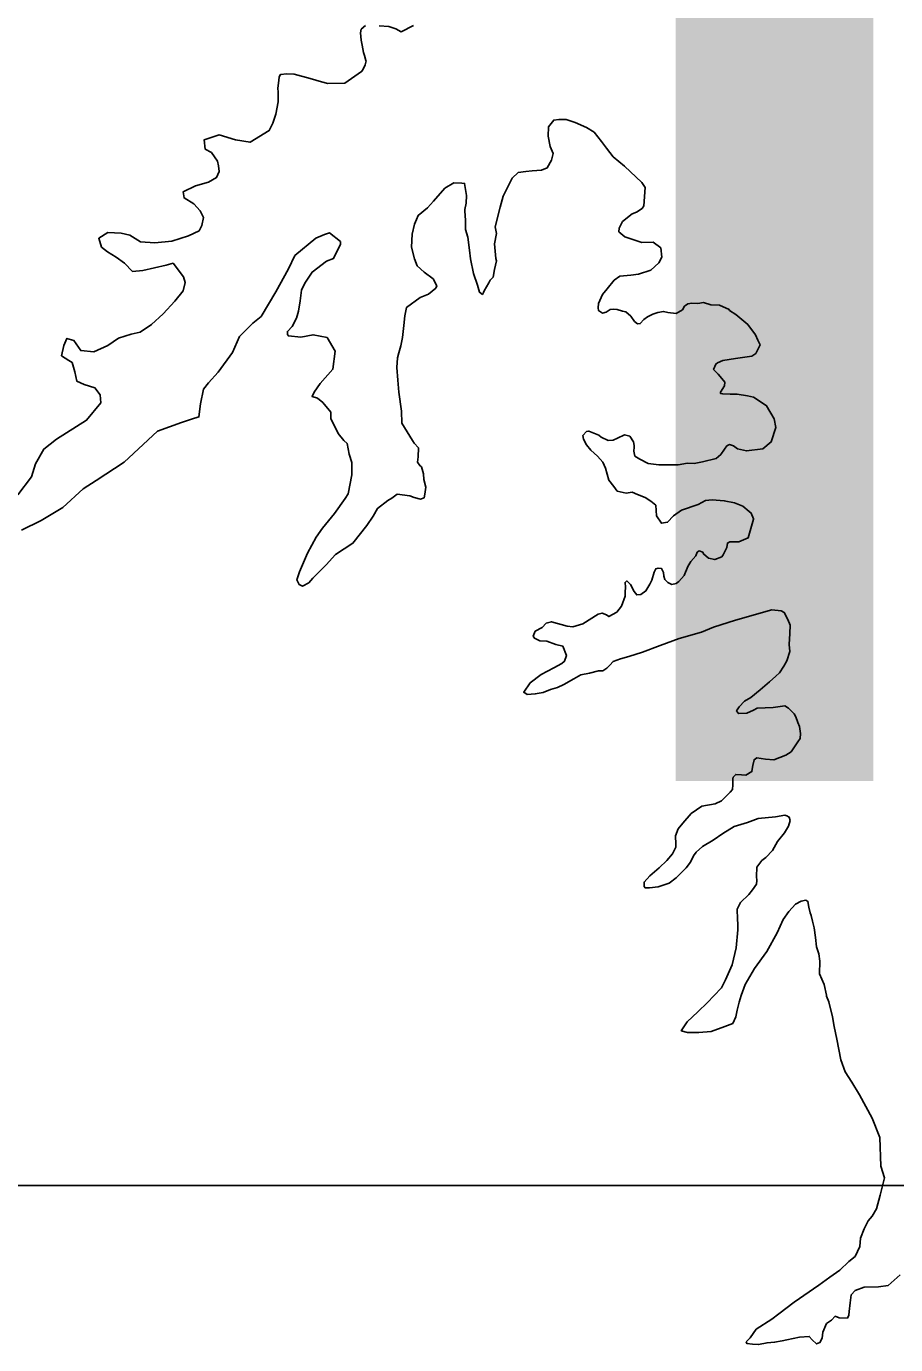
# Model space of a CAD drawing. Extents: x 31699 to 244310, y -8841 to 11474.
# Drawn here: x 93403.5 to 93535.1, y -4764.8 to -4565.2 of the extents above; entities that cross this region are included whole.
import ezdxf

# ---------------------------------------------------------------- set-up
doc = ezdxf.new("R2010")
doc.units = 0
doc.layers.add('Level 48', color=7, linetype='Continuous')
doc.layers.add('R_Draft', color=7, linetype='Continuous')

msp = doc.modelspace()

# ---------------------------------------------------------------- linework, layer by layer
at = {"layer": 'Level 48'}
msp.add_line((93322.3, -4740.74), (95322.3, -4740.74), dxfattribs=at)
at = {"layer": 'R_Draft'}
for points in [[(93404.85, -4631.41), (93406.09, -4629.19), (93408.01, -4627.69), (93412.58, -4624.83), (93414.75, -4622.19), (93414.66, -4620.99), (93413.85, -4619.93), (93412.24, -4619.42), (93411.1, -4618.9), (93410.81, -4617.5), (93410.39, -4616.1), (93409.92, -4615.77), (93408.77, -4615.05), (93409.15, -4613.51), (93409.61, -4612.44), (93410.68, -4612.76), (93411.7, -4614.28), (93413.71, -4614.45), (93415.83, -4613.49), (93417.42, -4612.4), (93419.35, -4611.77), (93420.68, -4611.49), (93422.41, -4610.33), (93424.19, -4608.7), (93425.97, -4606.8), (93427.22, -4605.25), (93427.53, -4603.98), (93427.25, -4603.11), (93425.69, -4601.06), (93424.63, -4601.34), (93421.1, -4602.13), (93419.56, -4602.28), (93418.34, -4601.03), (93417.06, -4600.11), (93415.78, -4599.32), (93414.84, -4598.6), (93414.42, -4597.27), (93415.81, -4596.38), (93417.81, -4596.49), (93419.15, -4596.81), (93420.77, -4597.79), (93422.91, -4597.96), (93425.51, -4597.72), (93428.04, -4596.89), (93429.63, -4596.13), (93430.02, -4595.32), (93430.28, -4594.12), (93429.79, -4593.12), (93428.85, -4592.07), (93427.36, -4591.15), (93427.22, -4590.22), (93429.08, -4589.32), (93431.07, -4588.76), (93432.27, -4588.08), (93432.66, -4587.14), (93432.58, -4586.27), (93432.43, -4585.6), (93431.48, -4584.28), (93430.54, -4583.76), (93430.39, -4582.36), (93432.65, -4581.59), (93435.13, -4582.36), (93437.34, -4582.73), (93440.26, -4580.95), (93440.78, -4579.81), (93441.23, -4578.47), (93441.6, -4576.59), (93441.59, -4575.66), (93441.58, -4575.12), (93441.57, -4574.52), (93441.63, -4573.78), (93441.75, -4572.85), (93441.88, -4572.51), (93442.01, -4572.44), (93442.88, -4572.36), (93444.02, -4572.42), (93446.43, -4573.05), (93448.17, -4573.56), (93449.11, -4573.82), (93451.72, -4573.78), (93454.23, -4572.01), (93454.43, -4571.74), (93454.75, -4571), (93454.95, -4570.4), (93454.88, -4570.33), (93454.67, -4569.6), (93454.53, -4569.13), (93454.31, -4568), (93454.17, -4567.27), (93454.09, -4566.13), (93454.15, -4565.6), (93454.81, -4565.05)], [(93456.88, -4565.09), (93458.35, -4565.21), (93459.42, -4565.53), (93460.23, -4565.98), (93462.09, -4565.02)], [(93490.1, -4607.14), (93490.69, -4605.79), (93491.41, -4604.91), (93492.46, -4603.63), (93493.32, -4603.02), (93494.99, -4602.86), (93496.19, -4602.71), (93498.05, -4602.09), (93499.24, -4601), (93499.7, -4600.13), (93499.54, -4598.72), (93498.4, -4597.87), (93496.66, -4597.89), (93494.11, -4597.06), (93493.17, -4596.27), (93493.23, -4595.74), (93493.75, -4594.73), (93495.2, -4593.57), (93495.87, -4593.29), (93496.73, -4592.75), (93496.99, -4592.34), (93497.15, -4589.6), (93496.67, -4588.81), (93494.04, -4586.37), (93492.35, -4584.92), (93491.33, -4583.6), (93490.58, -4582.61), (93489.43, -4581.22), (93488.28, -4580.5), (93486.6, -4579.72), (93485.19, -4579.27), (93484.12, -4579.29), (93483.32, -4579.37), (93482.53, -4580.38), (93482.49, -4581.78), (93482.77, -4583.38), (93483.26, -4584.45), (93483, -4585.45), (93482.35, -4586.6), (93481.49, -4586.94), (93480.08, -4587.03), (93479.08, -4587.17), (93477.95, -4587.32), (93477.03, -4588.14), (93475.66, -4590.9), (93475.21, -4592.57), (93474.45, -4595.52), (93474.66, -4596.52), (93474.35, -4598.13), (93474.58, -4600.33), (93474.65, -4600.67), (93474.34, -4602.01), (93474.15, -4603.14), (93473.69, -4603.62), (93473.49, -4604.02), (93472.78, -4605.23), (93472.71, -4605.5), (93472.52, -4605.77), (93472.11, -4605.44), (93471.76, -4604.38), (93471.2, -4602.58), (93470.71, -4600.38), (93470.56, -4599.05), (93470.33, -4597.12), (93469.98, -4595.92), (93469.96, -4594.58), (93469.88, -4593.11), (93469.87, -4592.91), (93470.06, -4591.97), (93470.11, -4590.77), (93469.82, -4588.97), (93469.42, -4588.91), (93468.22, -4588.86), (93466.82, -4589.68), (93465.11, -4591.64), (93464.19, -4592.66), (93462.8, -4593.81), (93462.55, -4594.41), (93462.22, -4595.15), (93461.91, -4596.63), (93461.8, -4598.63), (93462.22, -4600.37), (93462.64, -4601.43), (93463.72, -4602.42), (93465.07, -4603.4), (93465.62, -4604.46), (93465.49, -4604.8), (93464.37, -4605.75), (93463.1, -4606.23), (93461.05, -4607.73), (93460.8, -4609), (93460.62, -4610.48), (93460.44, -4612.28), (93460.19, -4613.56), (93459.87, -4614.63), (93459.68, -4615.37), (93459.57, -4616.84), (93459.73, -4618.77), (93459.88, -4620.58), (93460.26, -4623.44), (93460.35, -4625.25)], [(93460.35, -4625.25), (93461.92, -4627.9), (93462.19, -4628.3), (93462.87, -4629.02), (93462.82, -4630.36), (93462.7, -4631.16), (93463.04, -4631.69), (93463.31, -4631.89), (93463.59, -4632.95), (93463.67, -4633.82), (93463.95, -4634.95), (93463.83, -4636.02), (93463.7, -4636.56), (93463.17, -4636.77), (93462.17, -4636.51), (93461.56, -4636.26), (93459.62, -4636.01), (93458.83, -4636.63), (93458.23, -4636.97), (93456.64, -4638.19), (93455.99, -4639.34), (93455.01, -4640.75), (93452.91, -4643.46), (93450.26, -4645.16), (93448.87, -4646.72), (93446.83, -4648.75), (93446.24, -4649.43), (93445.31, -4649.97), (93444.77, -4649.71), (93444.43, -4648.98), (93444.81, -4647.77), (93446.04, -4644.95), (93447.35, -4642.53), (93448.33, -4641.18), (93450.11, -4638.95), (93451.75, -4636.66), (93452.21, -4635.98), (93452.77, -4633.1), (93452.74, -4631.23), (93452.33, -4629.97), (93452.04, -4628.37), (93451.56, -4627.91), (93450.68, -4626.85), (93450.06, -4625.59), (93449.58, -4624.59), (93449.57, -4623.59), (93448.35, -4622.14), (93447.54, -4621.48), (93446.73, -4621.22), (93447.06, -4620.55), (93447.98, -4619.27), (93449.89, -4617.1), (93450.25, -4614.36), (93449.02, -4612.3), (93446.88, -4611.87), (93445.01, -4612.23), (93443.14, -4612.05), (93443, -4611.85), (93443, -4611.38), (93443.72, -4610.64), (93444.37, -4609.36), (93444.69, -4608.29), (93444.94, -4606.75), (93445.12, -4605.14), (93445.64, -4604.07), (93446.75, -4602.38), (93448.93, -4600.75), (93450, -4600.33), (93451.04, -4598.18), (93451.03, -4597.78), (93449.35, -4596.46), (93448.61, -4596.67), (93447.28, -4597.23), (93444.11, -4599.88), (93443.14, -4601.89), (93441.25, -4605.39), (93439.02, -4609.1), (93437.77, -4610.12), (93435.72, -4612.15), (93434.69, -4614.57), (93432.52, -4617.54), (93431.07, -4619.16), (93430.28, -4620.11), (93429.85, -4622.32), (93429.61, -4624.33), (93428.47, -4624.68), (93426.94, -4625.17), (93423.35, -4626.48), (93418.27, -4631.16), (93414.03, -4633.96), (93412.05, -4635.19), (93409.01, -4638.04), (93405.7, -4640.02), (93402.71, -4641.46)], [(93494.29, -4635.88), (93492.95, -4635.56), (93492.41, -4634.84), (93491.66, -4633.91), (93491.17, -4632.11), (93490.75, -4631.18), (93489.94, -4630.26), (93488.93, -4629.34), (93488.31, -4628.54), (93487.84, -4627.68), (93487.76, -4627.15), (93488.29, -4626.54), (93488.62, -4626.47), (93490.17, -4627.11), (93490.5, -4627.38), (93491.58, -4627.9), (93492.31, -4627.82), (93492.98, -4627.54), (93494.04, -4627.06), (93494.84, -4627.25), (93495.39, -4628.11), (93495.53, -4628.65), (93495.53, -4628.91), (93495.48, -4629.51), (93495.62, -4630.25), (93496.36, -4630.71), (93497.64, -4631.36), (93499.24, -4631.6), (93501.05, -4631.58), (93502.18, -4631.56), (93503.58, -4631.34), (93504.59, -4631.4), (93505.85, -4631.11), (93507.91, -4630.62), (93508.64, -4630), (93509.17, -4629.2), (93509.56, -4628.72), (93509.96, -4628.52), (93510.56, -4628.71), (93511.17, -4629.17), (93512.51, -4629.48), (93514.98, -4629.18), (93516.23, -4628.1), (93516.94, -4625.95), (93516.72, -4624.62), (93515.56, -4622.63), (93515.02, -4622.3), (93513.6, -4621.32), (93512.67, -4621.13), (93511.13, -4620.88), (93510.06, -4620.9), (93508.92, -4620.85), (93508.59, -4620.78), (93508.58, -4620.58), (93509.17, -4619.64), (93509.23, -4619.04), (93508.55, -4618.18), (93508.21, -4617.85), (93507.54, -4617.12), (93507.86, -4616.32), (93508.12, -4616.11), (93508.92, -4615.77), (93510.85, -4615.48), (93513.32, -4615.11), (93513.92, -4614.7), (93514.57, -4613.42), (93514.22, -4612.69), (93513.88, -4611.89), (93512.72, -4610.31), (93510.9, -4608.79), (93509.96, -4608.2), (93509.89, -4608.07), (93508.41, -4607.42), (93507.14, -4607.37), (93506, -4606.99), (93505.13, -4607.13), (93504.26, -4607.08), (93503.66, -4607.22), (93503.13, -4607.56), (93502.81, -4608.1), (93501.88, -4608.65), (93500.61, -4608.53), (93499.94, -4608.34), (93499.07, -4608.49), (93498.34, -4608.76), (93497.54, -4609.17), (93496.95, -4609.58), (93496.42, -4610.19), (93496.02, -4610.2), (93495.55, -4609.87), (93495, -4609.08), (93494.26, -4608.42), (93493.73, -4608.29), (93492.92, -4608.03), (93492.32, -4607.98), (93491.85, -4608.05), (93491.26, -4608.46), (93490.72, -4608.6), (93490.12, -4608.21), (93490.04, -4607.81), (93490.1, -4607.14)], [(93402.17, -4636.12), (93404.27, -4633.42), (93404.85, -4631.41)], [(93491.83, -4661.9), (93491.37, -4662.38), (93490.77, -4662.79), (93490.1, -4662.8), (93488.77, -4663.15), (93487.44, -4663.37), (93486.38, -4663.98), (93484.85, -4664.87), (93483.92, -4665.28), (93482.86, -4665.63), (93481.73, -4666.05), (93480.53, -4666.27), (93479.33, -4666.35), (93478.79, -4666.02), (93479.77, -4664.61), (93481.42, -4663.31), (93483.35, -4662.35), (93484.54, -4661.67), (93484.94, -4661.33), (93485.26, -4660.46), (93484.71, -4659.06), (93483.64, -4658.81), (93482.29, -4658.29), (93481.22, -4658.24), (93480.42, -4657.85), (93480.21, -4657.52), (93480.54, -4656.78), (93481.6, -4656.23), (93482.19, -4655.55), (93482.99, -4655.34), (93485.34, -4656.04), (93486.21, -4656.1), (93487.74, -4655.68), (93490.06, -4654.18), (93490.65, -4654.04), (93491.33, -4654.29), (93491.66, -4654.56), (93492.86, -4653.87), (93493.58, -4652.99), (93494.16, -4651.45), (93494.16, -4651.05), (93494.21, -4649.91), (93494.14, -4649.58), (93494.13, -4649.38), (93494.4, -4649.17), (93494.94, -4649.7), (93495.49, -4650.76), (93495.9, -4651.29), (93496.5, -4651.22), (93497.29, -4650.67), (93497.88, -4649.66), (93498.2, -4649.06), (93498.52, -4647.85), (93498.78, -4647.31), (93499.12, -4647.24), (93499.65, -4647.3), (93499.93, -4647.9), (93500, -4648.43), (93500.14, -4648.96), (93500.61, -4649.42), (93501.22, -4649.68), (93501.89, -4649.54), (93502.28, -4649.27), (93503.07, -4648.32), (93503.66, -4646.98), (93504.11, -4646.24), (93504.84, -4645.36), (93505.03, -4644.82), (93505.36, -4644.62), (93505.9, -4644.81), (93506.03, -4645.07), (93506.78, -4645.73), (93507.72, -4645.92), (93508.78, -4645.5), (93508.98, -4645.23), (93509.56, -4644.09), (93509.62, -4643.42), (93510.02, -4643.22), (93511.36, -4643.26), (93512.75, -4642.64), (93513.58, -4639.83), (93513.58, -4639.76), (93513.23, -4638.9), (93512.9, -4638.63), (93511.95, -4637.84), (93510.68, -4637.33), (93509.14, -4637.01), (93507.33, -4636.9), (93506.33, -4636.98), (93505.2, -4637.6), (93502.67, -4638.44), (93501.48, -4639.32), (93500.56, -4640.27), (93499.63, -4640.42), (93498.88, -4639.29), (93498.79, -4637.69), (93498.05, -4637.1), (93497.17, -4636.51), (93496.03, -4636.06), (93495.22, -4635.73), (93494.29, -4635.88)], [(93516.45, -4689.97), (93517.23, -4688.62), (93518.28, -4687.34), (93518.87, -4686.33), (93519.13, -4685.45), (93518.99, -4684.92), (93518.65, -4684.73), (93518.31, -4684.66), (93516.91, -4684.88), (93514.31, -4685.12), (93512.65, -4685.74), (93510.66, -4686.37), (93508.93, -4687.4), (93507.48, -4688.42), (93505.88, -4689.38), (93504.89, -4690.26), (93504.5, -4690.8), (93504.05, -4691.74), (93503.39, -4692.62), (93502.6, -4693.43), (93501.87, -4694.11), (93500.81, -4694.92), (93499.15, -4695.48), (93497.82, -4695.63), (93497.15, -4695.64), (93497.01, -4695.44), (93497, -4694.77), (93497.86, -4693.83), (93499.31, -4692.6), (93500.44, -4691.52), (93501.29, -4690.51), (93501.81, -4689.5), (93501.81, -4689.03), (93501.79, -4687.76), (93502.18, -4686.69), (93502.9, -4685.87), (93504.15, -4684.39), (93505.74, -4683.3), (93507.8, -4682.93), (93508.73, -4682.45), (93510.05, -4681.17), (93510.38, -4680.76), (93510.44, -4680.03), (93510.43, -4679.16), (93510.49, -4678.89), (93510.88, -4678.48), (93511.75, -4678.54), (93512.42, -4678.6), (93513.35, -4678.05), (93513.35, -4677.98), (93513.47, -4677.11), (93513.66, -4676.24), (93514.06, -4675.97), (93515.4, -4676.15), (93516.67, -4676.27), (93518.46, -4675.57), (93519.26, -4675.03), (93520.31, -4673.54), (93520.63, -4673.01), (93520.69, -4672.27), (93520.54, -4671.2), (93520.27, -4670.61), (93519.99, -4669.74), (93519.72, -4669.28), (93519.31, -4668.88), (93518.9, -4668.42), (93518.3, -4668.09), (93517.63, -4668.17), (93516.56, -4668.32), (93514.16, -4668.42), (93513.56, -4668.76), (93512.57, -4669.17), (93511.3, -4669.26), (93511.03, -4668.86), (93511.42, -4668.25), (93512.21, -4667.37), (93513.2, -4666.83), (93514.59, -4665.67), (93515.98, -4664.45), (93516.97, -4663.57), (93517.5, -4663.09), (93518.15, -4662.08), (93518.61, -4661.27), (93519.06, -4659.86), (93518.98, -4658.8), (93519.09, -4657.12), (93519.14, -4655.85), (93518.79, -4654.99), (93518.24, -4653.93), (93517.77, -4653.67), (93516.37, -4653.55), (93510.84, -4655.1), (93507.52, -4656.15), (93505.72, -4656.9), (93502.33, -4657.89), (93499.47, -4658.93), (93496.75, -4659.97), (93494.68, -4660.6), (93493.42, -4660.95), (93492.35, -4661.36), (93491.83, -4661.9)], [(93524.61, -4761.62), (93524.09, -4762.96), (93523.97, -4763.83), (93523.64, -4764.5), (93523.11, -4764.71), (93522.44, -4764.12), (93522.03, -4763.59), (93520.56, -4763.68), (93518.63, -4764.1), (93517.9, -4764.25), (93516.76, -4764.46), (93515.63, -4764.55), (93514.36, -4764.83), (93513.43, -4764.78), (93512.56, -4764.65), (93512.49, -4764.39), (93513.08, -4763.78), (93514, -4762.5), (93516.38, -4760.99), (93517.44, -4760.18), (93519.76, -4758.41), (93523.46, -4755.82), (93525.12, -4754.6), (93526.64, -4753.57), (93528.02, -4752.22), (93528.95, -4751.47), (93529.67, -4749.99), (93529.78, -4748.72), (93530.36, -4747.31), (93530.95, -4746.1), (93531.54, -4745.35), (93532.2, -4744.28), (93532.77, -4742.2), (93533.4, -4739.58), (93532.84, -4737.79), (93532.72, -4733.44), (93531.55, -4730.52), (93529.63, -4727.01), (93528.47, -4725.08), (93527.45, -4723.49), (93526.82, -4721.7), (93526.18, -4718.57), (93525.82, -4716.63), (93525.53, -4715.17), (93524.97, -4712.9), (93524.62, -4712.04), (93524.62, -4711.91), (93524.26, -4710.31), (93523.57, -4708.65), (93523.62, -4706.77), (93523.47, -4705.64), (93523.12, -4704.58), (93522.97, -4703.18), (93522.75, -4701.71), (93522.53, -4700.71), (93522.32, -4699.84), (93522.18, -4699.44), (93521.97, -4698.58), (93521.83, -4697.71), (93521.49, -4697.52), (93520.82, -4697.66), (93519.96, -4698.14), (93518.91, -4699.22), (93518.06, -4700.44), (93517.15, -4702.45), (93515.58, -4705.28), (93513.74, -4707.84), (93512.31, -4710.27), (93511.73, -4711.95), (93511.41, -4712.95), (93511.09, -4714.16), (93510.9, -4715.17), (93510.45, -4716.17), (93509.25, -4716.66), (93507.19, -4717.42), (93505.32, -4717.58), (93503.58, -4717.54), (93502.65, -4717.28), (93503.56, -4715.93), (93505.15, -4714.44), (93506.6, -4713.02), (93507.59, -4712), (93508.71, -4710.79), (93509.36, -4709.57), (93510.33, -4707.29), (93510.96, -4704.74), (93511.2, -4702), (93511.19, -4701.33), (93511.17, -4700.19), (93511.09, -4699.06), (93511.09, -4698.86), (93511.61, -4697.85), (93512.86, -4696.63), (93513.45, -4695.95), (93514.04, -4695.08), (93514.1, -4694.54), (93514.03, -4693.94), (93514.08, -4692.54), (93514.86, -4691.53), (93515.46, -4691.05), (93516.45, -4689.97)], [(93535.8, -4754.25), (93533.95, -4755.88), (93532.49, -4756.1), (93530.35, -4756.13), (93528.95, -4756.61), (93528.36, -4757.29), (93528.24, -4758.49), (93528.06, -4759.83), (93528, -4760.37), (93527.8, -4760.84), (93526.53, -4760.79), (93525.93, -4760.53), (93525.4, -4761.14), (93524.61, -4761.62)]]:
    msp.add_lwpolyline(points, dxfattribs=at)

# ---------------------------------------------------------------- texts
at = {"layer": 'Level 48'}
msp.add_text('INSET - 4', height=240, dxfattribs=at).set_placement((93472.18, -4679.45))

doc.saveas('drawing.dxf')
